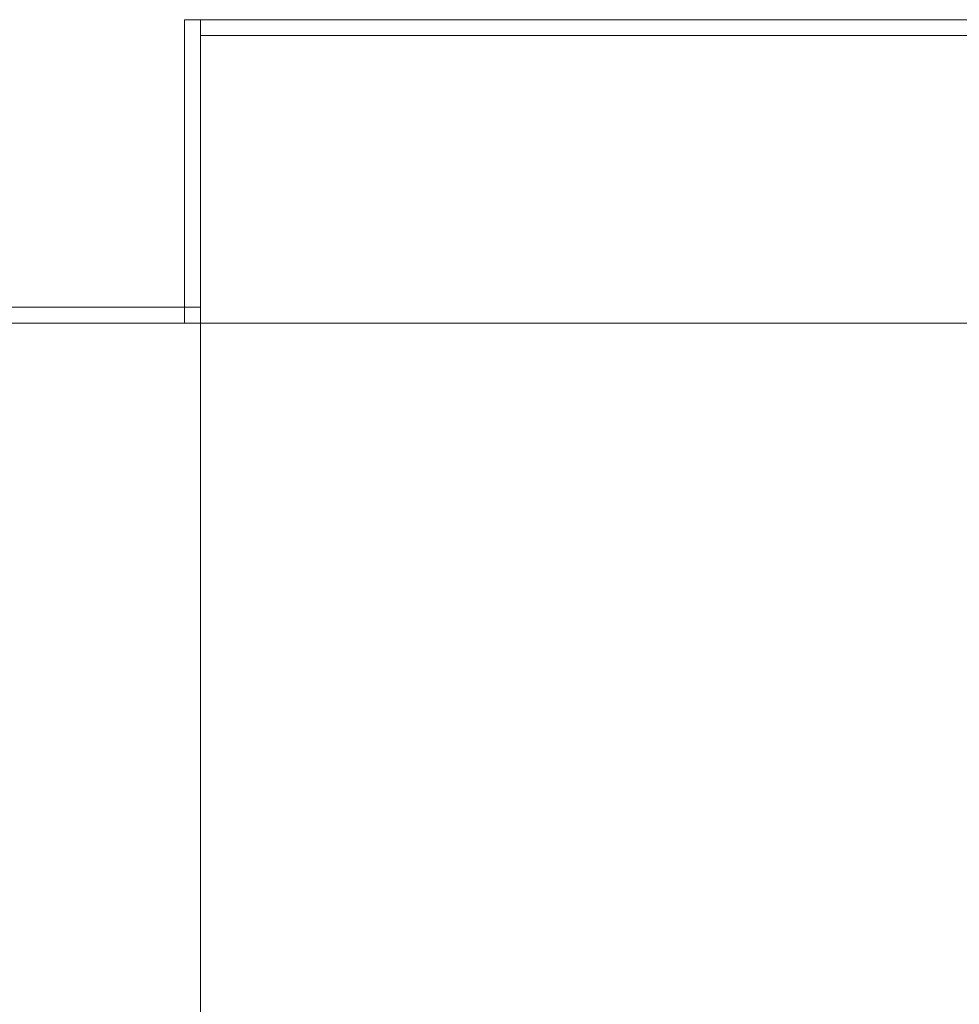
# Model space of a CAD drawing. Header units: millimetres. Extents: x 2 to 902, y -447 to 199.
# Tile 822 of 1056: x 27.4 to 28.58, y 180.07 to 181.31. Entities that reach past the tile are written whole.
import ezdxf

# ---------------------------------------------------------------- set-up
doc = ezdxf.new("R2010")
doc.units = ezdxf.units.MM
doc.header["$MEASUREMENT"] = 0
for name, color, linetype, lineweight in [('IFC-Laje-Contorno', 134, 'Continuous', 5), ('IFC-Parede padrão-Contorno', 44, 'Continuous', 5), ('IFC-Parede-Contorno', 42, 'Continuous', 5)]:
    doc.layers.add(name, color=color, linetype=linetype, lineweight=lineweight)

msp = doc.modelspace()

# ---------------------------------------------------------------- linework, layer by layer
at = {"layer": 'IFC-Laje-Contorno', "color": 7, "lineweight": 5}
for p, q in [((18.7361, 180.9252), (28.6683, 180.9252)), ((25.3192, 180.9252), (27.6087, 180.9252))]:
    msp.add_line(p, q, dxfattribs=at)
at = {"layer": 'IFC-Parede padrão-Contorno', "color": 7, "lineweight": 5}
for p, q in [((27.6087, 181.3052), (27.6212, 181.3052)), ((27.6087, 181.1636), (27.6087, 181.3052)), ((27.6212, 181.3052), (27.6287, 181.3052)), ((27.6287, 181.3052), (28.5138, 181.3052)), ((27.6287, 181.0668), (27.6287, 181.3052)), ((28.5138, 181.3052), (29.0683, 181.3052)), ((28.1832, 181.2852), (29.0683, 181.2852)), ((27.6087, 180.9252), (27.6087, 181.1636)), ((23.2338, 180.9452), (27.6287, 180.9452)), ((20.6214, 180.9252), (27.6287, 180.9252))]:
    msp.add_line(p, q, dxfattribs=at)
at = {"layer": 'IFC-Parede-Contorno', "color": 7, "lineweight": 5}
for p, q in [((27.6287, 176.0787), (27.6287, 181.2852)), ((27.6287, 181.2852), (28.3158, 181.2852))]:
    msp.add_line(p, q, dxfattribs=at)

doc.saveas('drawing.dxf')
